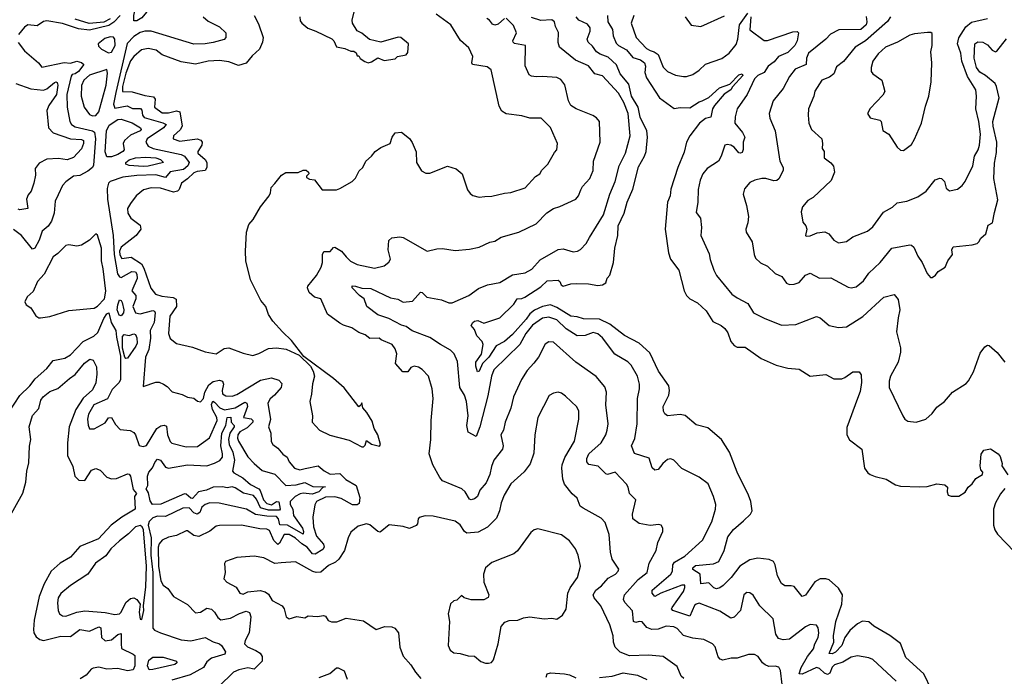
# Model space of a CAD drawing. Extents: x 1246230 to 1426786, y 660032 to 763141.
# Tile 415 of 566: x 1406694 to 1412911, y 669830 to 673978. Entities that reach past the tile are written whole.
import ezdxf

# ---------------------------------------------------------------- set-up
doc = ezdxf.new("R2010")
doc.units = 0

msp = doc.modelspace()

# ---------------------------------------------------------------- linework, layer by layer
at = {"layer": '0CON10XD'}
for points in [[(1407415, 673970), (1407414.3, 674004.3), (1407445, 674130.7), (1407469.4, 674170.6), (1407505, 674193.8), (1407525, 674197.9), (1407530, 674175), (1407495.7, 674075), (1407495.8, 674025), (1407465, 673989), (1407435, 673970.6), (1407415, 673970)], [(1408895, 673706.2), (1408915, 673711.2), (1408955, 673737.5), (1408995, 673721.2), (1409065, 673730), (1409080, 673745), (1409133.6, 673756.4), (1409145, 673770), (1409148.8, 673825), (1409100, 673865), (1409085, 673867.5), (1408973.9, 673836.1), (1408903, 673853), (1408855, 673892), (1408825, 673906.7), (1408796.1, 673956.1), (1408793.8, 673975), (1408822.2, 674097.8)], [(1410572.5, 674005), (1410555.5, 673955), (1410585.8, 673865), (1410652.9, 673795), (1410675, 673782.5), (1410701.2, 673775), (1410725, 673757.5), (1410757, 673677), (1410785, 673650.8), (1410835, 673627.5), (1410885, 673619.2), (1410905, 673619.2), (1410945, 673631.9), (1410985, 673658.1), (1411025, 673696.2), (1411126.7, 673733.3), (1411174.5, 673765.5), (1411218.5, 673821.5), (1411229.1, 673855), (1411239.8, 673945), (1411291.3, 674018.7)], [(1407328.5, 674005), (1407288.3, 673961.7), (1407257.9, 673942.1), (1407135, 673910.8), (1407065, 673920.5), (1406965, 673954.2), (1406865, 673970), (1406845, 673966.2), (1406805, 673940.2), (1406745, 673946.2), (1406725, 673931.2), (1406686, 673885)], [(1407265, 673984), (1407225, 673962.5), (1407133.1, 673953.1), (1407045, 673980.7)], [(1407853.8, 673995), (1407885, 673969.4), (1407955, 673932), (1407996.7, 673895), (1407996.7, 673865), (1407985, 673852.5), (1407916.2, 673833.8), (1407865, 673824.8), (1407795, 673822.4), (1407525, 673906.4), (1407485, 673906.3), (1407455, 673896.6), (1407415, 673872), (1407372.7, 673827.3), (1407301.3, 673518.7), (1407287.6, 673445), (1407295, 673419.7), (1407373.9, 673433.9), (1407406.8, 673416.8), (1407456.2, 673416.2), (1407466.2, 673406.2), (1407468.8, 673375), (1407479.9, 673359.9), (1407597.2, 673327.2), (1407619.4, 673315), (1407602.5, 673295), (1407499.1, 673225), (1407491.8, 673205), (1407505, 673180), (1407538, 673165), (1407715, 673126.5), (1407735.2, 673115), (1407764.3, 673075), (1407755.2, 673055), (1407728.9, 673031.1), (1407645, 673017.4), (1407615, 672980), (1407555, 672996.9), (1407435, 672993.2), (1407345, 672983.2), (1407265, 672955.5), (1407254.3, 672945.7), (1407247.7, 672912.3), (1407249.7, 672845), (1407285.3, 672615), (1407290.3, 672495), (1407312.8, 672372.8), (1407325, 672353.3), (1407335, 672349.4), (1407402.1, 672387.9), (1407425, 672384.2), (1407435, 672371.2), (1407437, 672343), (1407402.7, 672265), (1407428, 672235), (1407427.1, 672215), (1407408.8, 672165), (1407425, 672125.5), (1407455, 672119.7), (1407535, 672140), (1407546.2, 672136.2), (1407550, 672125), (1407543.4, 672065), (1407518.3, 672015), (1407519.6, 671965), (1407509.2, 671895), (1407489.1, 671845), (1407475, 671660), (1407555, 671688), (1407575, 671688.8), (1407602.5, 671675), (1407625, 671661.2), (1407656.6, 671626.6), (1407720.3, 671610.3), (1407755, 671594.2), (1407795, 671587.1), (1407817.3, 671567.3), (1407835, 671563.8), (1407854.4, 671585), (1407864.2, 671625), (1407888, 671672), (1407915, 671693), (1407955, 671701.3), (1407974.3, 671695), (1407981.6, 671675), (1407972.5, 671635), (1407974.8, 671614.8), (1407995, 671602.1), (1408035, 671600), (1408065, 671609.3), (1408215, 671700.6), (1408285, 671715.4), (1408330.7, 671700.7), (1408349.1, 671679.1), (1408346, 671655), (1408304.2, 671605.8), (1408275, 671583.1), (1408261.9, 671555), (1408278.6, 671451.4), (1408265.7, 671405), (1408280.6, 671365), (1408282.8, 671312.8), (1408293.3, 671293.3), (1408325, 671270.6), (1408355, 671233.1), (1408384.3, 671215), (1408395.4, 671185), (1408430, 671145), (1408463.4, 671133.4), (1408497.6, 671142.4), (1408579.2, 671159.2), (1408617.4, 671127.4), (1408655, 671107.6), (1408715, 671111.5), (1408752.9, 671072.9), (1408819.1, 671035), (1408841.4, 670958.6), (1408838.2, 670921.8), (1408825, 670913.4), (1408795, 670912.8), (1408725, 670954), (1408683.5, 670963.5), (1408625, 670961.1), (1408568.9, 670935), (1408557.8, 670912.2), (1408544.6, 670835), (1408550, 670775), (1408567.5, 670715), (1408611.8, 670665), (1408617.7, 670645), (1408608.1, 670631.9), (1408559.1, 670600.9), (1408544.1, 670604.1), (1408509.5, 670645), (1408475.9, 670665.9), (1408435, 670703.4), (1408395.5, 670725), (1408365, 670725.9), (1408335, 670670.6), (1408325, 670662.5), (1408298.2, 670688.2), (1408271.9, 670751.9), (1408255, 670759.1), (1408211.3, 670761.3), (1408095.6, 670784.4), (1407955, 670783.5), (1407935, 670778.2), (1407895, 670746.9), (1407825, 670712.7), (1407795, 670718.4), (1407755, 670748.2), (1407745, 670748.2), (1407685, 670718.8), (1407635, 670707.8), (1407595, 670690), (1407575, 670665.7), (1407569.6, 670645), (1407570.8, 670525), (1407585, 670433.8), (1407600, 670405), (1407630, 670385), (1407665, 670334.3), (1407755, 670282.5), (1407805, 670230.6), (1407835, 670234.5), (1407875, 670260.5), (1407905, 670254.6), (1407925, 670235.6), (1407945, 670201.9), (1407965, 670186.5), (1408025, 670197.2), (1408082.4, 670227.6), (1408125, 670240.7), (1408145, 670233.3), (1408153.2, 670205), (1408143.4, 670105), (1408117.9, 670055), (1408114.4, 670035), (1408133.3, 670015), (1408185, 669993.8), (1408212.2, 669975), (1408225.6, 669955), (1408224.4, 669925), (1408175, 669875.6), (1408135, 669883.6), (1408078.9, 669871.1), (1408044.1, 669855.9), (1407951.9, 669765)], [(1408175.6, 674005), (1408202.1, 673952.1), (1408231.9, 673865), (1408228.1, 673835), (1408208.5, 673791.5), (1408161.3, 673748.7), (1408125, 673703.3), (1408075, 673688.9), (1408015, 673711.5), (1407955, 673720.4), (1407885, 673716.4), (1407805, 673697.3), (1407715, 673712.5), (1407595, 673756.5), (1407555.8, 673785.8), (1407505, 673796.1), (1407462.6, 673787.4), (1407415.3, 673744.7), (1407395, 673718.9), (1407365, 673640.3), (1407342.7, 673555), (1407344.3, 673524.3), (1407405, 673522.6), (1407485, 673498.6), (1407539.8, 673489.8), (1407550.3, 673475), (1407545.4, 673425), (1407595, 673390), (1407635, 673389.2), (1407685, 673402.4), (1407705, 673395.4), (1407720.9, 673305), (1407707.6, 673282.4), (1407665.4, 673245), (1407664.4, 673225), (1407705, 673209.8), (1407814.8, 673225.2), (1407837.5, 673217.5), (1407846, 673205), (1407844.7, 673185), (1407819.1, 673145), (1407820, 673135), (1407865.4, 673095.4), (1407876.7, 673075), (1407876.8, 673045), (1407865.4, 673025), (1407815, 673019.1), (1407795, 673009.7), (1407755, 672971.6), (1407715.4, 672945), (1407702.1, 672905), (1407691.2, 672895), (1407665, 672889.4), (1407583.5, 672913.5), (1407525, 672916.7), (1407477.2, 672902.8), (1407430, 672865), (1407393.4, 672816.6), (1407375.8, 672784.2), (1407376.9, 672755), (1407396.9, 672725), (1407455, 672680), (1407459.6, 672655), (1407430.9, 672615), (1407335, 672540.4), (1407325, 672516), (1407326.7, 672493.3), (1407339.3, 672469.3), (1407398.4, 672478.4), (1407463.4, 672435), (1407479.1, 672409.1), (1407521.9, 672281.9), (1407552, 672245), (1407591.4, 672231.4), (1407663.4, 672223.4), (1407681.8, 672211.8), (1407684.3, 672165), (1407642.7, 672105), (1407634.6, 671995), (1407644.6, 671964.6), (1407685, 671932.9), (1407785, 671910), (1407865, 671878.8), (1407935, 671867.1), (1407985, 671900), (1408015, 671905.5), (1408105, 671871.2), (1408166.7, 671856.7), (1408205, 671868.6), (1408265, 671900.8), (1408315, 671905.8), (1408377.3, 671897.3), (1408458.8, 671858.8), (1408529.7, 671789.7), (1408547.7, 671757.7), (1408556.7, 671725), (1408542.3, 671677.7), (1408537.7, 671612.3), (1408526.2, 671565), (1408544.2, 671475), (1408540.8, 671435), (1408586.7, 671385), (1408652.6, 671352.6), (1408775, 671322), (1408855, 671280), (1408865, 671280), (1408875, 671290), (1408885, 671320), (1408915, 671296.7), (1408966.1, 671283.9), (1408972.5, 671295), (1408955.9, 671355.9), (1408933.3, 671395), (1408920.7, 671440.7), (1408885.7, 671495.7), (1408860, 671525), (1408855, 671557.5), (1408848.3, 671541.7), (1408835, 671532.5), (1408742.1, 671652.1), (1408675, 671711.2), (1408489.3, 671849.3), (1408410.3, 671950.3), (1408352.9, 672005), (1408293.3, 672073.3), (1408265, 672116.2), (1408249.2, 672165), (1408217.5, 672205), (1408152, 672335), (1408121.9, 672455), (1408119.2, 672515), (1408125.8, 672635), (1408142, 672685), (1408168, 672715), (1408214.2, 672795.8), (1408268.8, 672865), (1408278.8, 672885), (1408283, 672917), (1408305, 672943.3), (1408347.5, 672995), (1408375, 673012.9), (1408453, 673013), (1408485, 673026.7), (1408503.6, 673026.4), (1408517.5, 673015), (1408520, 673005), (1408505, 672990), (1408505, 672980), (1408525, 672970), (1408556.4, 672966.4), (1408605, 672903.3), (1408693.9, 672903.9), (1408715, 672912), (1408794.1, 672955.9), (1408815, 672976.7), (1408837.1, 673022.9), (1408860, 673045), (1408880, 673085), (1408916.2, 673115), (1408938.8, 673145), (1408975, 673170), (1409033.3, 673195), (1409046.7, 673235), (1409065, 673262.5), (1409105, 673267.5), (1409155, 673228), (1409172.2, 673202.2), (1409197.1, 673142.9), (1409200.6, 673075), (1409232.1, 673022.1), (1409258.3, 673008.3), (1409285, 673007.8), (1409395, 673051.9), (1409451.2, 673035), (1409487.8, 673005), (1409522.4, 672902.4), (1409539.1, 672879.1), (1409555, 672868), (1409595, 672856.2), (1409631.2, 672861.2), (1409675, 672862.2), (1409755, 672882.7), (1409795, 672886.7), (1409885, 672915.8), (1409952.2, 672987.8), (1409978.1, 673005), (1409992.1, 673027.9), (1410028.6, 673065), (1410070.8, 673139.2), (1410086.7, 673155), (1410090, 673195), (1410045, 673296.7), (1409986.7, 673355), (1409915, 673355.7), (1409865, 673371.5), (1409765, 673383.8), (1409739.3, 673399.3), (1409721.3, 673431.3), (1409670.9, 673660.9), (1409645, 673680.6), (1409554.3, 673694.3), (1409550, 673705), (1409555.5, 673745.6), (1409531.2, 673801.2), (1409477.3, 673847.3), (1409449.6, 673890.5), (1409416.1, 673946.1), (1409325, 674012.2)], [(1408463.3, 673995), (1408465, 673970), (1408476.7, 673955), (1408514.1, 673924.1), (1408565, 673906.2), (1408666.1, 673856.1), (1408677.5, 673845), (1408695, 673807.5), (1408746.4, 673796.4), (1408785, 673780), (1408805, 673780), (1408818.3, 673768.3), (1408825, 673750), (1408835, 673750), (1408845, 673732.5), (1408873, 673713), (1408895, 673706.2)], [(1411507.6, 669777.6), (1411497.5, 669867.5), (1411486.6, 669886.6), (1411465, 669893.1), (1411425, 669891.9), (1411401.7, 669901.7), (1411385, 669914), (1411356.9, 669955), (1411333.2, 669966.8), (1411295, 669967.3), (1411224.6, 669945.4), (1411187.5, 669945), (1411135, 669932.3), (1411117.2, 669937.2), (1411103.6, 669953.6), (1411086.4, 670016.4), (1411069.2, 670035), (1411015, 670061.9), (1410945, 670070.8), (1410885, 670087.5), (1410845, 670131.8), (1410825, 670142.9), (1410775.9, 670145.9), (1410725, 670128.3), (1410685, 670126.4), (1410655, 670137.1), (1410624, 670174), (1410606.3, 670176.3), (1410585, 670170), (1410570.6, 670175), (1410564.3, 670244.3), (1410514.5, 670295.5), (1410507.7, 670315), (1410512.7, 670345), (1410599.2, 670440.8), (1410656.7, 670485), (1410669.4, 670545), (1410712.1, 670625), (1410723.8, 670675), (1410754.2, 670745), (1410756, 670765), (1410744.2, 670784.2), (1410729.4, 670789.4), (1410675, 670783.5), (1410605, 670794.4), (1410566.2, 670825), (1410563.1, 670855), (1410584, 670945), (1410544.5, 670984.5), (1410535.6, 671025), (1410525, 671044), (1410455, 671119.4), (1410405, 671105.6), (1410395, 671108.1), (1410346.4, 671156.4), (1410288.1, 671168.1), (1410274.7, 671184.7), (1410276.1, 671205), (1410288.4, 671235), (1410365.4, 671305), (1410394.5, 671355.5), (1410404.6, 671385.4), (1410410, 671425), (1410396.1, 671545), (1410399.1, 671625), (1410388.1, 671658.1), (1410335, 671724.3), (1410205, 671813.5), (1410065, 671941.4), (1410035, 671941.9), (1410012.9, 671927.1), (1409970.6, 671845), (1409940.9, 671809.1), (1409898.3, 671761.7), (1409862.9, 671705), (1409811.8, 671595), (1409796, 671524), (1409760.6, 671435), (1409749.2, 671385), (1409731.4, 671355), (1409746.2, 671285), (1409742.1, 671265), (1409689.1, 671195), (1409673.2, 671155), (1409663.2, 671105), (1409638.9, 671051.1), (1409600.4, 671005), (1409584.5, 670965.5), (1409565, 670950), (1409545, 670944.3), (1409535, 670948), (1409506.5, 670995), (1409485.7, 671015), (1409365, 671065.5), (1409347.1, 671085), (1409303.1, 671165), (1409278.9, 671235), (1409290.5, 671325), (1409291.5, 671445), (1409298.5, 671515), (1409304.4, 671585), (1409299.5, 671645), (1409275.6, 671725.6), (1409235, 671768.8), (1409213, 671783), (1409185, 671789.4), (1409165, 671780), (1409145, 671754), (1409112.7, 671752.7), (1409066.7, 671805), (1409075, 671867.5), (1409065, 671899.2), (1409046.2, 671926.2), (1408976.7, 671955), (1408965, 671965.7), (1408905, 671964.4), (1408875, 671987.8), (1408835, 672002.2), (1408792.2, 672032.2), (1408738, 672048), (1408715, 672061.2), (1408637.7, 672117.7), (1408595, 672214), (1408555, 672225.7), (1408522.5, 672255), (1408511.2, 672285), (1408513.8, 672295), (1408568, 672362), (1408596.9, 672415), (1408605.6, 672445), (1408605.8, 672495), (1408615, 672513.8), (1408655, 672513.3), (1408675, 672538.8), (1408685, 672541.2), (1408725.6, 672515), (1408755, 672478.9), (1408783.1, 672453.1), (1408825, 672432.2), (1408935, 672408.8), (1408996.6, 672423.4), (1409025, 672446), (1409035.4, 672465), (1409021.4, 672525), (1409025, 672582.5), (1409045, 672598.8), (1409095, 672606), (1409115, 672602.5), (1409266.4, 672516.4), (1409328.8, 672531.2), (1409365, 672532), (1409445, 672520), (1409535, 672528.1), (1409595, 672541.1), (1409662, 672572), (1409695, 672578.6), (1409735, 672604.4), (1409845, 672635.6), (1409955, 672688.9), (1410022.6, 672757.4), (1410065, 672785.7), (1410105, 672797.5), (1410206.2, 672845), (1410222.5, 672865), (1410237.5, 672902.5), (1410247.5, 672925), (1410294.6, 672975), (1410316.1, 673025), (1410317.7, 673085), (1410358.8, 673205), (1410355.5, 673335.5), (1410337.1, 673357.1), (1410313, 673373), (1410208.8, 673415), (1410175, 673435.8), (1410158.9, 673465), (1410136.6, 673566.6), (1410110.8, 673600.8), (1410085, 673612.2), (1409995, 673619.4), (1409955, 673616.7), (1409925, 673621.4), (1409910.2, 673630.2), (1409885.4, 673685.5), (1409887.5, 673815), (1409817.9, 673827.9), (1409809.2, 673835), (1409808.1, 673845), (1409832.1, 673895), (1409811.4, 673941.4), (1409765, 673987.8)], [(1412228.3, 669798.3), (1412080, 669935), (1412055, 669946.7), (1411985, 669960), (1411945, 669950.5), (1411891.8, 669918.2), (1411838.2, 669901.8), (1411825, 669886.7), (1411809.4, 669850.6), (1411795, 669840.8), (1411775, 669850.5), (1411745, 669879.3), (1411725, 669885.4), (1411635, 669842.4), (1411615, 669844.4), (1411627.8, 669885), (1411669, 669955), (1411706.2, 670003.8), (1411714.8, 670035.2), (1411736.1, 670075), (1411740.8, 670105), (1411736.7, 670136.7), (1411725, 670153.8), (1411685, 670157.8), (1411655, 670143.1), (1411555, 670064.6), (1411515, 670059.5), (1411485, 670068.1), (1411468.8, 670095), (1411452.3, 670192.3), (1411366.7, 670275), (1411325, 670342), (1411305, 670357.5), (1411285, 670360), (1411266, 670345), (1411244.6, 670245), (1411205, 670203.6), (1411185, 670196.7), (1411115, 670241.8), (1410985, 670292.1), (1410965, 670286.2), (1410955, 670276.2), (1410925, 670209.5), (1410818, 670245), (1410810.6, 670255), (1410813.6, 670265), (1410884.7, 670365), (1410895, 670390), (1410893.3, 670405), (1410875, 670404.6), (1410742.2, 670355), (1410705, 670334.5), (1410687.8, 670355), (1410688.6, 670375), (1410805.9, 670475), (1410815.9, 670495), (1410818.2, 670535), (1410828.2, 670551.8), (1410895, 670588.2), (1411005, 670690.8), (1411063.6, 670805), (1411088.2, 670885), (1411088.9, 670915), (1411075.7, 670965), (1411041.2, 671045), (1410985, 671088.6), (1410875, 671141.9), (1410825, 671195.5), (1410805, 671203.5), (1410785, 671200.5), (1410755.5, 671175), (1410725, 671136), (1410705, 671132.5), (1410687.6, 671147.6), (1410668.1, 671208.1), (1410576.8, 671236.8), (1410556.9, 671285), (1410578.5, 671331.5), (1410593.8, 671423.8), (1410595.4, 671585.4), (1410608.2, 671645), (1410607.7, 671675), (1410595.5, 671725), (1410555.9, 671795.9), (1410535, 671816.5), (1410451.9, 671865), (1410375, 671968.1), (1410345, 671992.7), (1410315, 672002.3), (1410265, 671982.1), (1410215, 671981.3), (1410145, 672024.1), (1410085, 672081.9), (1410035, 672098.8), (1409995, 672092.1), (1409932.5, 672047.5), (1409890.5, 671995), (1409853.1, 671926.9), (1409687.9, 671765), (1409673.8, 671726.2), (1409651.1, 671601.1), (1409600.3, 671405), (1409576, 671345), (1409525, 671372), (1409518.4, 671415), (1409526.2, 671475), (1409516.5, 671565), (1409502.3, 671605), (1409472.7, 671655), (1409458.2, 671818.2), (1409437.9, 671867.9), (1409415, 671891.2), (1409351.9, 671925), (1409285, 671970.4), (1409171.6, 672011.6), (1409135, 672040), (1409105, 672048.5), (1409025, 672089.3), (1408955, 672113.5), (1408887.1, 672165), (1408869.2, 672215), (1408839.4, 672235), (1408793.3, 672285), (1408793.3, 672296.7), (1408815.3, 672295.3), (1408855, 672281.8), (1408910.6, 672280.6), (1409035, 672221.2), (1409081.4, 672211.4), (1409115, 672193.1), (1409175, 672200.5), (1409225, 672255.6), (1409235, 672254.4), (1409265, 672225.4), (1409357.8, 672207.8), (1409405, 672189.5), (1409425, 672189.5), (1409531.2, 672235), (1409591.2, 672278.8), (1409647.2, 672302.8), (1409725, 672318.2), (1409805, 672365.4), (1409885, 672377.8), (1409927.1, 672402.9), (1409979.9, 672460.1), (1410093.8, 672526.2), (1410125, 672529.5), (1410188.9, 672511.1), (1410216.7, 672515), (1410235, 672525.8), (1410270.6, 672565), (1410293, 672603), (1410381.2, 672745), (1410420, 672875), (1410454.6, 672955), (1410479.6, 673055), (1410520, 673135), (1410548.8, 673245), (1410535.7, 673385), (1410509.3, 673455), (1410475, 673513.6), (1410375, 673624.2), (1410325, 673636.7), (1410286.8, 673686.8), (1410202.8, 673722.8), (1410103.3, 673805), (1410094.6, 673834.6), (1410097, 673897), (1410077.1, 673935), (1410072, 673965), (1410055, 673976.1)], [(1412452, 669745), (1412404.1, 669845), (1412289.5, 669949.5), (1412255, 670037.5), (1412188, 670088), (1412086.6, 670146.6), (1412055, 670173.5), (1412015, 670177.1), (1411985, 670162.3), (1411935, 670120), (1411904.8, 670075), (1411885, 670023.8), (1411845, 669981.8), (1411825, 669971.3), (1411804.7, 669974.7), (1411834.1, 670045), (1411832.6, 670085), (1411847.9, 670175), (1411885.8, 670285), (1411888.5, 670345), (1411865, 670386.6), (1411805, 670439.4), (1411785, 670446.1), (1411747.5, 670445), (1411715, 670425.6), (1411656.7, 670343.3), (1411635, 670333.8), (1411585, 670396.4), (1411565, 670401.8), (1411525, 670400.6), (1411505.4, 670415.4), (1411478.5, 670465), (1411464.4, 670535), (1411454, 670555), (1411427.5, 670567.5), (1411355, 670575.3), (1411305, 670566.1), (1411241.3, 670525), (1411186.6, 670453.4), (1411136.6, 670403.4), (1411115, 670387.7), (1411095, 670382.2), (1411078.1, 670388.1), (1411045, 670420.9), (1410995, 670413.8), (1410991.8, 670475), (1410944.7, 670505), (1410945, 670515.4), (1410961, 670529), (1411075, 670539.5), (1411109.6, 670555), (1411142.1, 670625), (1411165, 670711.1), (1411201.8, 670758.2), (1411265, 670811.5), (1411307.8, 670855), (1411319.4, 670875), (1411311.1, 670935), (1411296.7, 670975), (1411225, 671120), (1411175.5, 671245), (1411126, 671326), (1411038.9, 671398.9), (1410965, 671418.6), (1410896.5, 671476.5), (1410865, 671484.3), (1410785, 671474.4), (1410767.2, 671487.2), (1410758.5, 671505), (1410757.9, 671535), (1410792.5, 671605), (1410796.8, 671635), (1410792.5, 671665), (1410727, 671757), (1410672.8, 671872.8), (1410605.2, 671935.2), (1410512.5, 671982.5), (1410421.3, 672055), (1410355, 672085.4), (1410255, 672088.4), (1410215, 672101.6), (1410175, 672105.4), (1410085, 672159.7), (1410045, 672175.8), (1409995, 672166.6), (1409945, 672143.6), (1409915, 672120.6), (1409892.6, 672085), (1409805, 671988.2), (1409755, 671944.4), (1409703.1, 671916.9), (1409656.7, 671845), (1409617.3, 671805), (1409595, 671757.5), (1409585, 671754), (1409575, 671790), (1409575.5, 671814.5), (1409610, 671865), (1409621.2, 671925), (1409615, 671944.2), (1409581.2, 671981.2), (1409565, 672020), (1409545.8, 672045), (1409554.6, 672065), (1409565, 672072.5), (1409587.3, 672077.3), (1409625, 672060), (1409725, 672094), (1409815, 672180), (1409835, 672214.5), (1409865, 672216.3), (1409884.6, 672225), (1409985, 672289.6), (1410025, 672327.2), (1410095, 672332.5), (1410104.6, 672324.6), (1410112.7, 672302.7), (1410125, 672295.5), (1410175, 672309.2), (1410210.4, 672310.4), (1410285, 672308.4), (1410345, 672298.9), (1410375, 672303.1), (1410395, 672316.2), (1410404.4, 672345), (1410420, 672365), (1410444.2, 672445), (1410452.9, 672535), (1410470.4, 672615), (1410473.7, 672676.3), (1410511.4, 672755), (1410530.4, 672825), (1410565, 672907.1), (1410600.6, 673049.4), (1410639, 673115), (1410649.8, 673145), (1410658, 673235), (1410655, 673275.7), (1410612.5, 673362.5), (1410599.3, 673425), (1410557.8, 673495), (1410540.6, 673570.6), (1410485.5, 673635.6), (1410461.9, 673691.9), (1410410.8, 673740.8), (1410359.6, 673759.6), (1410337.1, 673775), (1410311.5, 673811.5), (1410283.3, 673835), (1410277.1, 673855), (1410297.1, 673905), (1410296.9, 673926.9), (1410280.3, 673950.3), (1410225.8, 673975), (1410208.2, 673995)], [(1409755, 673985.6), (1409715, 673950), (1409695, 673942.7), (1409679.6, 673949.6), (1409660.5, 673975), (1409644.7, 673984.7)], [(1410055, 673976.1), (1409985, 673973.1), (1409925, 673991.5)], [(1410405.6, 674005), (1410407.8, 673965), (1410437.7, 673915), (1410441.4, 673875), (1410459.9, 673829.9), (1410475, 673813.9), (1410525, 673788.3), (1410565, 673738.7), (1410615, 673724.2), (1410639.5, 673705), (1410645.9, 673685), (1410642.3, 673645), (1410651.5, 673611.5), (1410733.3, 673485), (1410827.1, 673417.1), (1410865, 673423.1), (1410925, 673420.2), (1410985, 673459.2), (1411004.4, 673464.4), (1411045, 673486.6), (1411112.1, 673547.9), (1411178.7, 673571.3), (1411235, 673630.3), (1411255.9, 673635.9), (1411260, 673625), (1411195.2, 673554.8), (1411184.1, 673535), (1411142, 673508), (1411080.9, 673435), (1411069.7, 673415), (1411057.7, 673362.3), (1411025, 673353.6), (1410987.3, 673325), (1410926, 673245), (1410905, 673203.8), (1410889.8, 673140.2), (1410850.3, 673045), (1410805, 672907.1), (1410800.5, 672865), (1410784, 672825), (1410769.6, 672655), (1410790, 672505), (1410804.5, 672464.5), (1410856.7, 672395), (1410890, 672265), (1410905, 672235.8), (1410925.8, 672215), (1410975, 672188.9), (1411028.8, 672138.8), (1411071.1, 672071.1), (1411124, 672045), (1411146.9, 672026.9), (1411165, 672000), (1411185, 671944.2), (1411205, 671920), (1411225, 671910), (1411275, 671909.5), (1411375, 671837.8), (1411470, 671795), (1411545, 671775.6), (1411615, 671770), (1411685, 671726.2), (1411785, 671735.8), (1411835, 671710), (1411885, 671708.9), (1411905, 671716.9), (1411955, 671754.2), (1411995, 671753.1), (1412008.2, 671735), (1412010.4, 671685), (1412001.7, 671628.3), (1411983.5, 671585), (1411917.8, 671402.2), (1411917.5, 671355), (1411934.5, 671324.5), (1412011.1, 671265), (1412029.2, 671145), (1412050, 671115), (1412064.5, 671104.5), (1412095, 671091.4), (1412165, 671075.8), (1412225, 671039.2), (1412255, 671030), (1412375, 671025.8), (1412425, 671028), (1412484.2, 671045.8), (1412535, 671040), (1412553.3, 671025), (1412550, 670995), (1412557.5, 670975), (1412575, 670967.5), (1412625, 670967.5), (1412665, 670993.3), (1412683.8, 671025), (1412709.2, 671045), (1412730.4, 671079.5), (1412773.3, 671105), (1412775, 671120), (1412763.8, 671133.8), (1412759.7, 671159.7), (1412765, 671232.5), (1412781.7, 671258.3), (1412825, 671267.5), (1412872.5, 671235), (1412885, 671217.5), (1412896.7, 671175), (1412895, 671160), (1412932.8, 671102.8)], [(1410895.8, 673995), (1410934.2, 673944.2), (1410995.7, 673934.3), (1411145, 674002.9)], [(1411310, 673995), (1411305, 673914.4), (1411395, 673845.5), (1411415, 673846.8), (1411575, 673900.6), (1411603.9, 673903.9), (1411611.2, 673895), (1411603.7, 673845), (1411589, 673815), (1411545, 673770.9), (1411485.2, 673744.8), (1411457.9, 673712), (1411421.1, 673685), (1411395.8, 673644.2), (1411355.2, 673624.8), (1411334, 673605), (1411287.8, 673505), (1411225.3, 673414.7), (1411212.2, 673365), (1411210.4, 673325), (1411258.8, 673265), (1411273.3, 673235), (1411262.7, 673205), (1411261.5, 673158.5), (1411255, 673140), (1411245, 673134.2), (1411235, 673137.5), (1411205, 673171.8), (1411185, 673185.3), (1411160.5, 673189.5), (1411146.2, 673185), (1411124.3, 673115), (1411106.3, 673083.7), (1411035, 673038), (1411008.1, 673005), (1410990.5, 672965), (1410977.5, 672905), (1410976.9, 672825), (1410965, 672760), (1410994, 672725), (1410999.1, 672665), (1410995.6, 672615), (1411048.3, 672498.3), (1411053, 672463), (1411076.5, 672395), (1411095, 672362), (1411191.1, 672245), (1411225, 672220), (1411292, 672185), (1411327.1, 672125), (1411395, 672091.5), (1411505, 672048.9), (1411595, 672052.2), (1411725, 672102.9), (1411748.8, 672095), (1411805.6, 672045.6), (1411865, 672032.9), (1411915, 672038.6), (1412017.8, 672102.2), (1412151.2, 672225), (1412215, 672242), (1412240.9, 672210.9), (1412251.2, 672145), (1412240, 672095), (1412231.1, 672005), (1412256.4, 671905), (1412255, 671877.5), (1412240, 671815), (1412192, 671725), (1412184.3, 671695), (1412183.8, 671655), (1412270, 671475), (1412283.7, 671453.7), (1412302.4, 671442.4), (1412355, 671435.8), (1412415.7, 671454.3), (1412455, 671490), (1412485, 671530), (1412533.9, 671566.1), (1412583.8, 671625), (1412669.7, 671680.3), (1412685, 671696.2), (1412716.1, 671753.9), (1412759.1, 671870.9), (1412788.3, 671911.7), (1412805, 671921.2), (1412815, 671918.8), (1412866, 671875), (1412915, 671814)], [(1412038.6, 673998.6), (1412043.9, 673965), (1412038.8, 673945), (1412005, 673916.8), (1411866.7, 673913.3), (1411813.5, 673886.5), (1411785, 673854.6), (1411675, 673765.6), (1411661.2, 673735), (1411659.5, 673695), (1411590.6, 673665), (1411555, 673620), (1411515, 673542.5), (1411451.9, 673465), (1411426.9, 673385), (1411431.4, 673355), (1411463.6, 673275), (1411493.1, 673085), (1411515.8, 673045), (1411514.3, 673025), (1411486.8, 672973.2), (1411475, 672962.2), (1411455, 672959.6), (1411405, 672974), (1411380, 672975), (1411336.7, 672965), (1411305, 672950), (1411270.7, 672909.3), (1411262.5, 672875), (1411284, 672805), (1411295.8, 672735), (1411292.5, 672695), (1411279.2, 672655), (1411280.8, 672635), (1411320, 672575), (1411331.2, 672495), (1411340.8, 672470.8), (1411371.7, 672441.7), (1411415, 672420.8), (1411464.6, 672374.5), (1411506.2, 672356.2), (1411535, 672313.1), (1411555, 672304.5), (1411585, 672307.5), (1411615, 672318.6), (1411655, 672364.2), (1411685, 672377.1), (1411745, 672345.8), (1411816.6, 672346.6), (1411925, 672287.8), (1411945, 672284.5), (1411975, 672291.1), (1412021.4, 672328.5), (1412055, 672375.6), (1412126.9, 672445), (1412200.8, 672535), (1412315, 672555.7), (1412325, 672554.2), (1412340, 672540), (1412364.7, 672484.7), (1412392.9, 672445), (1412423.8, 672375), (1412445, 672350), (1412455, 672350), (1412476.4, 672363.6), (1412493.6, 672386.4), (1412536.7, 672415), (1412553.8, 672455), (1412583.3, 672495), (1412578.8, 672525), (1412587.7, 672542.3), (1412707.5, 672555), (1412740, 672565), (1412750, 672575), (1412762.3, 672597.7), (1412794.2, 672625.8), (1412809.7, 672680.3), (1412836.1, 672693.9), (1412849.4, 672760.6)], [(1412192.1, 673995), (1412174.3, 673965.7), (1412035, 673844.6), (1411970, 673805), (1411895, 673714.4), (1411850.9, 673679.1), (1411834, 673635), (1411808, 673615), (1411759.2, 673595), (1411715, 673526.7), (1411709.1, 673495), (1411674.5, 673414.5), (1411671.8, 673375), (1411677.7, 673325), (1411693.6, 673285), (1411758.1, 673225), (1411764.2, 673195), (1411762, 673165), (1411773.3, 673145), (1411773.8, 673105), (1411815, 673074), (1411832, 673052), (1411840, 673015), (1411817.1, 672962.9), (1411705, 672854.2), (1411671.2, 672835), (1411636.2, 672795), (1411628.8, 672765), (1411639.2, 672699.2), (1411658.8, 672675), (1411663.8, 672655), (1411656.7, 672615), (1411660.4, 672610.5), (1411685, 672612.5), (1411728.9, 672631.1), (1411777.2, 672637.2), (1411804, 672625), (1411834, 672585), (1411865, 672568.6), (1411915, 672575.7), (1411955, 672605.6), (1412047.3, 672642.7), (1412080, 672670), (1412148.8, 672761.2), (1412205, 672794.3), (1412235, 672820), (1412295, 672832.5), (1412365, 672858.6), (1412418.8, 672895), (1412475, 672966), (1412505, 672976), (1412515, 672973.8), (1412533.8, 672955), (1412545, 672913.3), (1412565, 672896.7), (1412615, 672907.5), (1412645, 672930.8), (1412663.1, 672955), (1412712.9, 673055), (1412723.9, 673115), (1412747.1, 673155), (1412755.4, 673184.7), (1412760.6, 673255), (1412750.9, 673335), (1412731.2, 673415), (1412735.4, 673495), (1412730.4, 673535), (1412679.6, 673619.7), (1412643.7, 673715), (1412637.2, 673767.2), (1412616.2, 673825), (1412625, 673864.4), (1412668.1, 673931.9), (1412705, 673962.8), (1412805, 673984.6)], [(1412275, 673151.2), (1412325, 673190), (1412345, 673223.3), (1412388.6, 673325), (1412412.7, 673432.7), (1412434.4, 673495), (1412450, 673585), (1412452.9, 673705), (1412447.1, 673775), (1412455.7, 673815), (1412455, 673890), (1412447, 673897), (1412427, 673897), (1412345, 673889.2), (1412315, 673880), (1412235.8, 673835), (1412160, 673805), (1412115, 673763.1), (1412081.5, 673715), (1412070, 673675), (1412071.3, 673651.3), (1412082, 673635), (1412138, 673595), (1412157.1, 673525), (1412145, 673501.2), (1412065, 673417.5), (1412047.5, 673385), (1412065, 673357.5), (1412125, 673343.3), (1412134, 673334), (1412145, 673277.5), (1412182.5, 673255), (1412235, 673173.3), (1412255, 673153.8), (1412275, 673151.2)], [(1406685, 673833.3), (1406725, 673780.8), (1406813.3, 673705), (1406835, 673677.5), (1406975, 673708.2), (1407015, 673704), (1407055, 673716), (1407085, 673707.7), (1407098.9, 673695), (1407065, 673651), (1407045, 673636.6), (1407025, 673631.4), (1407019.4, 673620.6), (1406993.1, 673505), (1406994.2, 673425), (1407011.3, 673335), (1407022.5, 673315), (1407045, 673301.6), (1407155, 673275.5), (1407167, 673267), (1407172.8, 673225), (1407160.4, 673059.6), (1407155, 673044.6), (1407125, 673020.7), (1407075, 672993.5), (1407035, 672990), (1406985.4, 672954.6), (1406965, 672930), (1406937.5, 672872.5), (1406918.9, 672831.1), (1406912.1, 672755), (1406895, 672705.4), (1406875, 672673.1), (1406837.3, 672642.7), (1406817.1, 672585), (1406790, 672535), (1406775, 672528.2), (1406705, 672615.4), (1406655, 672652.8)], [(1407255, 673768.8), (1407275, 673772.5), (1407296.5, 673815), (1407296.2, 673855), (1407287.5, 673867.5), (1407265, 673869.5), (1407231.2, 673858.8), (1407189.6, 673825), (1407191.2, 673811.2), (1407211.6, 673791.6), (1407255, 673768.8)], [(1412849.4, 672760.6), (1412871.1, 672838.9), (1412845.2, 672975), (1412848.8, 673071.2), (1412861.9, 673138.1), (1412864.8, 673205), (1412840.6, 673305), (1412838.8, 673335), (1412878, 673485), (1412862.9, 673555), (1412852.5, 673575), (1412792.3, 673625), (1412755.9, 673645.9), (1412736, 673675), (1412721.6, 673735), (1412725.6, 673824.4), (1412745, 673837.1), (1412775, 673835.5), (1412805, 673818.7), (1412835, 673784.6), (1412855, 673774.5), (1412865, 673779.5), (1412925, 673856.9)], [(1407155, 673371.3), (1407175, 673372.9), (1407194.3, 673395.7), (1407239.8, 673565), (1407249.6, 673639.6), (1407245, 673662.5), (1407135, 673628.3), (1407099.6, 673595), (1407085, 673561.4), (1407081.9, 673495), (1407100.5, 673425), (1407135, 673380), (1407155, 673371.3)], [(1406669.2, 673575), (1406765, 673541.2), (1406845, 673533.6), (1406865, 673540.2), (1406915, 673580.8), (1406925, 673585.4), (1406930.9, 673580.9), (1406934.7, 673564.7), (1406926.2, 673505), (1406877.5, 673435), (1406865.4, 673405), (1406877.4, 673295), (1406905, 673262.9), (1407015, 673225.2), (1407085, 673221.6), (1407097, 673215), (1407097.3, 673195), (1407085, 673162.9), (1407035, 673107.7), (1406995, 673093.3), (1406939, 673101), (1406865, 673096.9), (1406817.8, 673072.2), (1406793.1, 673036.9), (1406794.7, 672995), (1406782.7, 672945), (1406767.3, 672895), (1406748, 672872), (1406736.5, 672845), (1406746.7, 672785), (1406695, 672777.5), (1406685, 672781.9)], [(1407275, 673112), (1407245, 673112.2), (1407234.2, 673144.2), (1407243.2, 673275), (1407258.9, 673311.1), (1407315, 673347.8), (1407335, 673350.4), (1407405, 673326.8), (1407456.5, 673295), (1407461.1, 673285), (1407455.3, 673275), (1407395, 673247.6), (1407356.5, 673215), (1407348.2, 673195), (1407354.8, 673155), (1407346, 673145), (1407315, 673125.8), (1407275, 673112)], [(1407475, 673050.3), (1407385, 673056.9), (1407365.3, 673065), (1407364.3, 673075), (1407385, 673092.2), (1407425, 673105.8), (1407489.9, 673109.9), (1407554.4, 673105.6), (1407584.5, 673095), (1407603.3, 673075), (1407505, 673053.6), (1407475, 673050.3)], [(1406825, 672094.3), (1406885, 672102.9), (1407005, 672140.4), (1407164, 672155), (1407185, 672167.7), (1407230.6, 672215), (1407237.6, 672262.4), (1407222.4, 672405), (1407211.4, 672455), (1407210.4, 672535), (1407185, 672617.5), (1407175, 672625.8), (1407134.8, 672585.2), (1407085, 672552.9), (1407055, 672546.8), (1407005, 672554.6), (1406985, 672551.1), (1406935, 672500.8), (1406905, 672480), (1406848.7, 672371.3), (1406806, 672325), (1406778.7, 672261.3), (1406742.7, 672227.3), (1406727.5, 672195), (1406735, 672177.5), (1406765, 672156.7), (1406796.2, 672106.2), (1406814.4, 672094.4), (1406825, 672094.3)], [(1407335, 672107.3), (1407322.2, 672112.2), (1407310.4, 672145), (1407313.3, 672176.7), (1407325, 672209.2), (1407335, 672204.4), (1407340.9, 672190.9), (1407352.9, 672145), (1407349.6, 672125), (1407335, 672107.3)], [(1406624.2, 671495), (1406695, 671604.2), (1406757.8, 671665), (1406791.9, 671708.1), (1406866.5, 671775), (1406906.2, 671825), (1406979.7, 671840.3), (1407015, 671861.1), (1407094.4, 671945), (1407161.6, 671978.4), (1407187.2, 672002.8), (1407225, 672090.8), (1407245, 672120.5), (1407257.5, 672125), (1407271.5, 672065), (1407302.2, 672015), (1407305, 671972), (1407331.7, 671851.7), (1407330.6, 671705), (1407322.2, 671685), (1407278.7, 671641.3), (1407248, 671582), (1407162, 671545), (1407128.6, 671485), (1407122.9, 671455), (1407125.8, 671415.8), (1407135, 671393.8), (1407165, 671393.8), (1407235, 671431.2), (1407255, 671463.3), (1407275, 671463.8), (1407299.7, 671419.7), (1407329.6, 671389.6), (1407392.5, 671382.5), (1407415, 671370), (1407426.7, 671355), (1407448.9, 671288.9), (1407475, 671280.6), (1407495, 671288.1), (1407560.4, 671395), (1407585, 671412.5), (1407606.4, 671416.4), (1407620.8, 671410.8), (1407628.5, 671355), (1407644.1, 671314.1), (1407655, 671302.5), (1407745, 671279.3), (1407817.7, 671282.3), (1407892.9, 671337.1), (1407941.6, 671445), (1407938.4, 671465), (1407910.9, 671515), (1407905, 671547.5), (1407912.9, 671567.1), (1407925, 671562.2), (1407957.6, 671525), (1407987.3, 671512.7), (1408055, 671526.3), (1408115, 671561.4), (1408127.6, 671555), (1408131.9, 671535), (1408107.7, 671465), (1408156.6, 671456.6), (1408166.5, 671446.5), (1408165.6, 671435), (1408130.5, 671399.5), (1408085, 671373.5), (1408072.4, 671355), (1408069.1, 671335), (1408075.3, 671315), (1408135.7, 671215.7), (1408174.7, 671174.7), (1408225, 671130), (1408305, 671107.3), (1408373.8, 671035), (1408439.9, 671040.1), (1408495, 671055.2), (1408545, 671029.2), (1408625, 671025.8), (1408607.8, 671022.2), (1408584, 670995), (1408540.4, 670979.6), (1408485, 670986.8), (1408465, 670983.4), (1408433.9, 670965), (1408402.4, 670935), (1408402.2, 670915), (1408419.6, 670885), (1408422.3, 670845), (1408479.4, 670765), (1408487.1, 670745), (1408485, 670727.8), (1408385, 670784.5), (1408337.6, 670787.6), (1408329, 670825), (1408315, 670839.4), (1408255, 670841.5), (1408183, 670853), (1408125.6, 670885.6), (1407953, 670923), (1407895.2, 670924.8), (1407865.2, 670914.8), (1407845, 670897.7), (1407831.8, 670865), (1407815, 670854.8), (1407795, 670863.4), (1407765, 670893.8), (1407725, 670892.4), (1407615, 670838.4), (1407565, 670840.9), (1407535, 670831.6), (1407512.8, 670807.2), (1407505.3, 670784.7), (1407525.1, 670705), (1407522.4, 670595), (1407535.3, 670485), (1407535, 670134.2), (1407545, 670122.2), (1407583.8, 670105), (1407715, 670060.4), (1407775, 670054.2), (1407865, 670073.9), (1407915, 670047.3), (1407955.4, 670035.4), (1407968, 670025), (1407994, 669985), (1407989.4, 669970.6), (1407906.2, 669943.8), (1407875, 669920.6), (1407854.4, 669885), (1407770.5, 669839.5), (1407654.6, 669805.4)], [(1407365, 671838.2), (1407357.5, 671845), (1407343.3, 671903.3), (1407344.1, 671975.9), (1407355, 671990), (1407385, 671983.6), (1407415, 671993.1), (1407425, 671988.6), (1407435, 671968), (1407435.3, 671935), (1407427.8, 671915), (1407375, 671840.4), (1407365, 671838.2)], [(1406624.7, 670825), (1406715, 670986.9), (1406733.6, 671056.4), (1406739.6, 671125), (1406752, 671178), (1406755.5, 671284.5), (1406764.8, 671325), (1406753.6, 671405), (1406775, 671477.5), (1406815, 671521.5), (1406827.4, 671575), (1406843.1, 671595), (1406885, 671628.2), (1406935, 671648.7), (1407007.9, 671712.1), (1407045, 671736.1), (1407102.9, 671807.1), (1407137.4, 671832.6), (1407157.6, 671827.6), (1407178.6, 671785), (1407181.6, 671738.4), (1407176.1, 671683.9), (1407155, 671639.6), (1407095, 671586.5), (1407048.1, 671515), (1407007.3, 671405), (1406995.8, 671305), (1406995.3, 671225.3), (1407029.5, 671155), (1407042.5, 671095), (1407068.3, 671068.3), (1407105, 671067.5), (1407148.8, 671131.2), (1407175, 671141.9), (1407201.9, 671131.9), (1407245, 671088.8), (1407275, 671077), (1407305, 671080.2), (1407375, 671107.9), (1407385, 671105.9), (1407393.9, 671093.9), (1407410.6, 671010.6), (1407432.5, 670985), (1407419.5, 670965), (1407423.8, 670886.2), (1407338.8, 670835), (1407272.3, 670785), (1407191, 670699), (1407075, 670650), (1407015, 670581.8), (1406950.9, 670545), (1406892.7, 670495), (1406848.4, 670415), (1406817.1, 670335), (1406785.3, 670185), (1406781.2, 670125), (1406784.2, 670104.2), (1406799.4, 670079.4), (1406822.2, 670062.2), (1406845, 670056), (1406955, 670082.8), (1407015, 670082.2), (1407075, 670126.5), (1407135, 670115.3), (1407195, 670141.4), (1407206.6, 670135), (1407211, 670075), (1407235, 670053.6), (1407275, 670060.4), (1407315, 670094.6), (1407335, 670100), (1407334.4, 670035), (1407336.5, 670005), (1407410.7, 669970.7), (1407420.4, 669960.4), (1407422.2, 669895), (1407409.9, 669870.1), (1407375, 669864.4), (1407315, 669879.9), (1407245, 669875.1), (1407195, 669887.7), (1407158.4, 669881.6), (1407145, 669874.6), (1407115, 669836.6), (1407075.9, 669814.1)], [(1410887.5, 669815), (1410871.2, 669831.2), (1410845, 669892), (1410756.7, 669955), (1410665, 669963.1), (1410545, 669958.5), (1410485, 669982.5), (1410453.9, 670013.9), (1410443.8, 670045), (1410441.1, 670085), (1410420, 670155), (1410362.9, 670275), (1410320.9, 670325), (1410315.5, 670345), (1410331.9, 670375), (1410367.9, 670402.1), (1410411, 670449), (1410455.8, 670475), (1410473.8, 670495), (1410476.4, 670506.4), (1410435, 670570), (1410423.8, 670615), (1410416.1, 670725), (1410390.7, 670800.7), (1410365, 670827.8), (1410251.6, 670891.6), (1410232.5, 670905), (1410214, 670955), (1410181.7, 670981.7), (1410134.1, 671044.1), (1410122.9, 671075), (1410117.5, 671145), (1410118.9, 671165), (1410136.9, 671213.1), (1410196.8, 671315), (1410225.5, 671455), (1410224.4, 671504.4), (1410212.4, 671532.4), (1410140.6, 671600.6), (1410115, 671618.6), (1410095, 671624.3), (1410065, 671618.6), (1410036.9, 671603.1), (1409966.7, 671465), (1409947.1, 671355), (1409940.3, 671239.7), (1409917.6, 671172.4), (1409878.8, 671121.2), (1409795.5, 671045), (1409752.5, 670975), (1409733.9, 670925), (1409723.1, 670875), (1409705, 670829.2), (1409648.1, 670771.9), (1409589.4, 670740.6), (1409516.7, 670735), (1409502.9, 670745), (1409475, 670786), (1409445, 670810.8), (1409305, 670842.2), (1409255, 670844.2), (1409216.4, 670833.6), (1409210, 670825), (1409207, 670793), (1409198.3, 670781.7), (1409155, 670763.8), (1409116.4, 670776.4), (1409027, 670787), (1408969.6, 670740.5), (1408955, 670744), (1408905, 670786.2), (1408885, 670793.3), (1408832.3, 670777.7), (1408785, 670740), (1408767.5, 670705), (1408744.5, 670625), (1408709.2, 670570.8), (1408689.2, 670550.8), (1408645, 670529.5), (1408595, 670487.9), (1408566.1, 670486.1), (1408545, 670492.7), (1408435, 670552.2), (1408345, 670545.7), (1408305, 670543.1), (1408235, 670578.1), (1408175, 670588.6), (1408065, 670581.4), (1407994.4, 670555.6), (1407988.3, 670541.7), (1407991.2, 670485), (1407982.5, 670445), (1408003.3, 670425), (1408062.2, 670392.2), (1408085, 670354.3), (1408105, 670349.4), (1408135.7, 670364.3), (1408212.4, 670372.4), (1408245, 670364.5), (1408265, 670348.6), (1408287.9, 670307.9), (1408351.4, 670275), (1408364.2, 670255), (1408377.5, 670205), (1408395, 670193.3), (1408445, 670206.7), (1408495, 670200), (1408515, 670212.5), (1408575, 670206.7), (1408613, 670213), (1408625, 670210), (1408641.7, 670181.7), (1408663.9, 670173.9), (1408696.4, 670173.6), (1408755, 670196.2), (1408865, 670180), (1408945, 670126.2), (1409000, 670145), (1409045, 670141.4), (1409063.1, 670133.1), (1409086.2, 670105), (1409094.3, 670014.3), (1409115, 669956.7), (1409163.1, 669903.1), (1409192.5, 669855), (1409228, 669815)], [(1408265, 670879), (1408215.8, 670895), (1408189.8, 670949.8), (1408171.1, 670971.1), (1408106.9, 670986.9), (1408055, 671020.6), (1408036.2, 671026.2), (1408005, 671020.5), (1407975, 671026.7), (1407915, 671024.7), (1407873.8, 671006.2), (1407823.6, 670995), (1407785, 670953.7), (1407774.7, 670955), (1407745, 670981.1), (1407735, 670981.7), (1407585, 670917.4), (1407532.8, 670915), (1407517.3, 670937.3), (1407508.4, 670988.4), (1407493.9, 671015), (1407504.2, 671035.8), (1407502.3, 671095), (1407509.7, 671120.3), (1407533.4, 671146.6), (1407549.3, 671185), (1407565, 671202.2), (1407583.1, 671195), (1407615, 671151.3), (1407635, 671145.4), (1407754.2, 671165.8), (1407875, 671160.3), (1407925.4, 671175.4), (1407957.8, 671192.2), (1407974, 671215), (1407975.8, 671235), (1407963.8, 671285), (1407971.2, 671365), (1407996.1, 671413.9), (1408003.9, 671465), (1408027.6, 671467.6), (1408029.7, 671435), (1408048.6, 671415), (1408049.4, 671405), (1408020.8, 671365), (1408013.8, 671325), (1408016.5, 671295), (1408040.4, 671245), (1408049.7, 671195), (1408037.8, 671125), (1408045.5, 671115), (1408103.9, 671083.9), (1408151.9, 671041.9), (1408204.6, 671014.6), (1408213.7, 671003.7), (1408234, 670944), (1408255, 670921), (1408285, 670913.8), (1408315, 670933.4), (1408331.5, 670931.5), (1408338.9, 670885), (1408335, 670879.6), (1408265, 670879)], [(1412914.6, 671015.4), (1412887.9, 670982.1), (1412855.5, 670925), (1412843.8, 670886.2), (1412843.9, 670783.9), (1412851.5, 670755), (1412867.8, 670727.8), (1412975, 670615.8)], [(1407465, 670188.8), (1407477.8, 670245), (1407475.3, 670275), (1407490.1, 670395), (1407495.2, 670525.2), (1407476.9, 670755), (1407466.8, 670775), (1407455, 670781.6), (1407425.9, 670774.1), (1407381, 670729), (1407325, 670685.4), (1407270.8, 670635), (1407238.8, 670591.2), (1407172.2, 670545), (1407125, 670475.7), (1407016, 670404), (1406955, 670352.5), (1406937.8, 670325), (1406933.1, 670295), (1406938, 670245), (1406946, 670225), (1406965, 670211.1), (1406985, 670209.1), (1407055, 670234.5), (1407105, 670242.9), (1407233.1, 670233.1), (1407295, 670219.2), (1407324.7, 670225.3), (1407335.4, 670235), (1407365, 670295.4), (1407395, 670321.1), (1407415, 670326), (1407435, 670314.5), (1407454.1, 670285), (1407449.2, 670235), (1407455, 670191.2), (1407465, 670188.8)], [(1409655, 669912.5), (1409672.5, 669917.5), (1409687, 669933), (1409715.8, 670035), (1409733.8, 670145), (1409757.5, 670172.5), (1409785, 670181.4), (1409840, 670185), (1409875, 670200), (1409914.5, 670205.6), (1410005, 670193.3), (1410055, 670198), (1410085, 670191.2), (1410121.2, 670215), (1410145.6, 670254.4), (1410154.6, 670355), (1410170.9, 670389.1), (1410217.2, 670455), (1410235.4, 670525), (1410220, 670595), (1410204.6, 670634.6), (1410165.4, 670685.5), (1410115, 670723.8), (1409965, 670762.5), (1409943.3, 670755), (1409922, 670738), (1409836.8, 670623.2), (1409815, 670603.1), (1409675, 670547.8), (1409635.7, 670515), (1409623.6, 670475), (1409625.4, 670425), (1409655.7, 670345), (1409651.7, 670328.3), (1409625, 670313.8), (1409545, 670313.8), (1409500, 670325), (1409485, 670340), (1409455, 670310), (1409435, 670306.7), (1409415, 670286.7), (1409400.8, 670225), (1409407.5, 670175), (1409400.6, 670025), (1409411.4, 669995), (1409435, 669977.8), (1409475, 669974.4), (1409525, 669958.6), (1409565, 669957.5), (1409605, 669923.3), (1409635, 669912.5), (1409655, 669912.5)], [(1407511.2, 669871.2), (1407500.7, 669895), (1407508.9, 669931.1), (1407535, 669950.2), (1407600.5, 669950.5), (1407684.4, 669924.4), (1407686.7, 669915), (1407675, 669904.2), (1407535, 669871.8), (1407511.2, 669871.2)], [(1408585, 669821.2), (1408652.7, 669847.3), (1408695, 669882.9), (1408705, 669884.2), (1408743.4, 669863.4), (1408761.7, 669811.7)], [(1410019.2, 669825), (1410024.3, 669845.7), (1410045, 669852), (1410135, 669846), (1410165, 669840), (1410205, 669820)], [(1410355, 669821.2), (1410435, 669830), (1410505, 669852), (1410595, 669837.1), (1410655, 669808.8)]]:
    msp.add_lwpolyline(points, dxfattribs=at)

doc.saveas('drawing.dxf')
